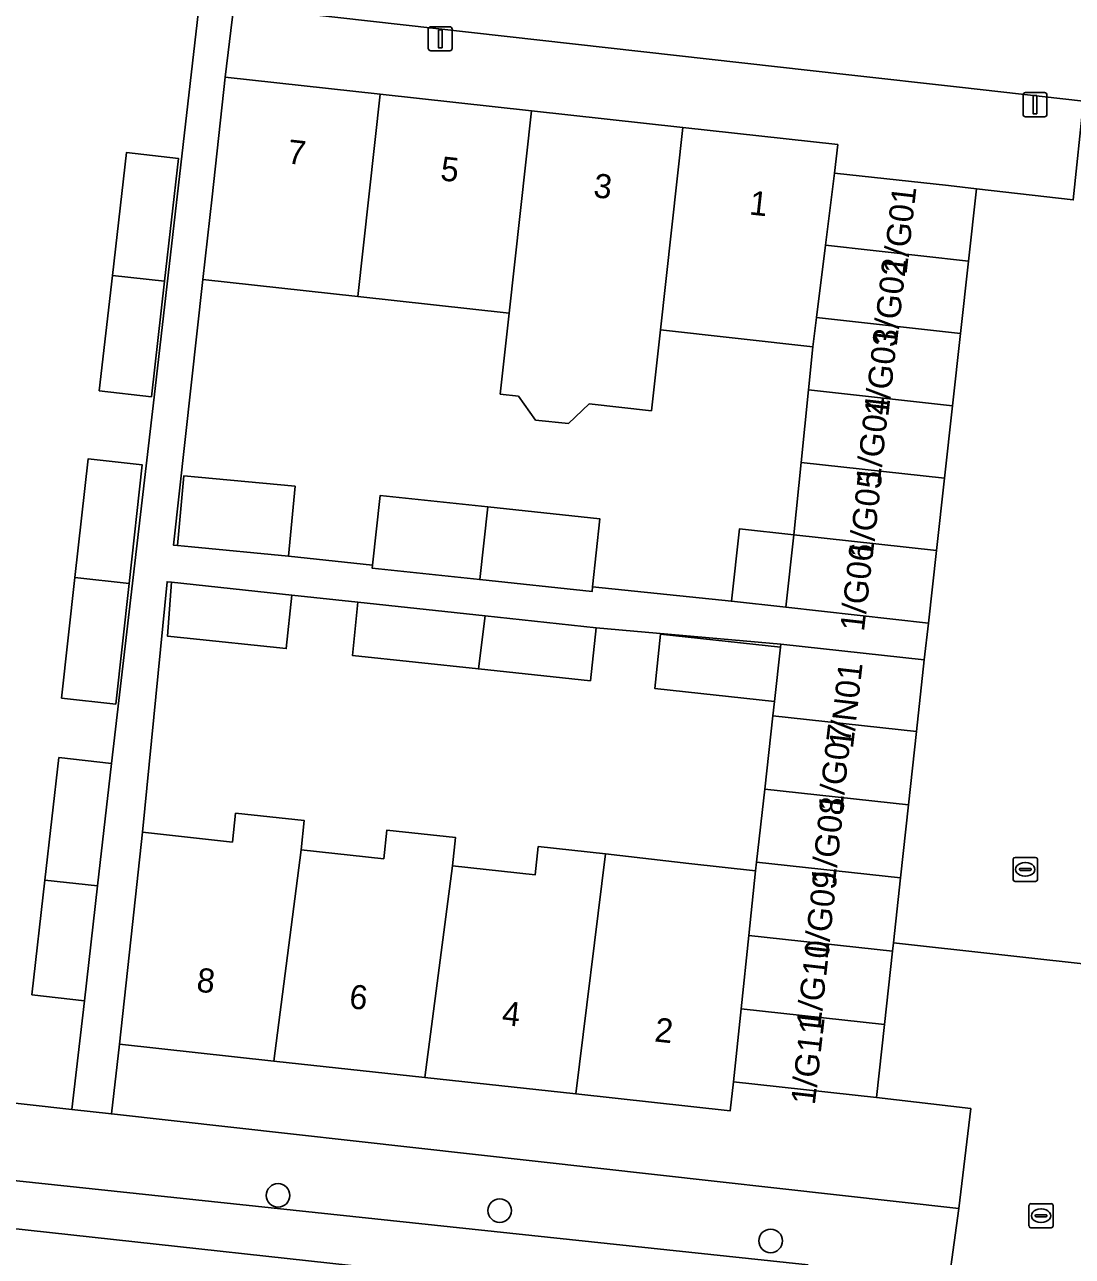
# Model space of a CAD drawing. Extents: x 162082 to 163401, y 388089 to 388636.
# Drawn here: x 162764.8 to 162808.3, y 388349.5 to 388400.6 of the extents above; entities that cross this region are included whole.
import ezdxf

# ---------------------------------------------------------------- set-up
doc = ezdxf.new("R2010")
doc.units = 0
for name, color, linetype in [('IMGEO_Boom', 7, 'Continuous'), ('IMGEO_Brandkraan', 7, 'Continuous'), ('IMGEO_Erf', 7, 'Continuous'), ('IMGEO_Kolk', 7, 'Continuous'), ('IMGEO_Lichtmast', 7, 'Continuous'), ('IMGEO_Pand', 7, 'Continuous'), ('IMGEO_Pand_nummerreeks', 7, 'Continuous'), ('IMGEO_Parkeervlak_open', 7, 'Continuous'), ('IMGEO_Rijbaan_lokaal_open', 7, 'Continuous'), ('IMGEO_Voetpad_open', 7, 'Continuous')]:
    doc.layers.add(name, color=color, linetype=linetype)

msp = doc.modelspace()

# ---------------------------------------------------------------- linework, layer by layer
at = {"layer": 'IMGEO_Boom'}
for centre in [(162775.343, 388352.006), (162784.544, 388351.373), (162795.789, 388350.118)]:
    msp.add_circle(centre, 0.489, dxfattribs=at)
at = {"layer": 'IMGEO_Brandkraan'}
for p, q in [((162806.512, 388350.737), (162806.512, 388351.589)), ((162806.587, 388351.663), (162807.439, 388351.663)), ((162807, 388351.443), (162807.025, 388351.443)), ((162807.513, 388351.589), (162807.513, 388350.737)), ((162806.771, 388351.157), (162806.771, 388351.169)), ((162807.209, 388351.12), (162806.811, 388351.12)), ((162806.814, 388351.206), (162807.212, 388351.206)), ((162807.023, 388350.883), (162806.998, 388350.883)), ((162807.255, 388351.169), (162807.255, 388351.157)), ((162807.439, 388350.663), (162806.587, 388350.663))]:
    msp.add_line(p, q, dxfattribs=at)
for points in [[(162806.512, 388350.737), (162806.512, 388351.589)], [(162806.587, 388351.663), (162807.439, 388351.663)], [(162807.513, 388351.589), (162807.513, 388350.737)], [(162807.439, 388350.663), (162806.587, 388350.663)]]:
    msp.add_lwpolyline(points, dxfattribs=at)
for centre, radius, start, end in [((162806.589, 388351.587), 0.0765, 91.552, 178.448), ((162806.589, 388351.587), 0.0765, 91.552, 178.448), ((162807.437, 388351.587), 0.0765, 1.552, 88.448), ((162807.437, 388351.587), 0.0765, 1.552, 88.448), ((162806.811, 388351.166), 0.0403, 85.8775, 175.7526), ((162806.808, 388351.156), 0.0366, 178.938, 274.7102), ((162807.212, 388351.163), 0.043, 264.8664, 352.4533), ((162807.216, 388351.168), 0.0386, 1.7309, 96.639), ((162806.589, 388350.739), 0.0765, 181.552, 268.448), ((162806.589, 388350.739), 0.0765, 181.552, 268.448), ((162807.437, 388350.739), 0.0765, 271.552, 358.448), ((162807.437, 388350.739), 0.0765, 271.552, 358.448)]:
    msp.add_arc(centre, radius, start, end, dxfattribs=at)
for centre, major_axis, ratio, start_param, end_param in [((162806.999, 388351.163), (-0.387, 0.002), 0.722429, 4.712389, 7.853982), ((162807.024, 388351.163), (-0.39, 0.002), 0.717154, 1.570796, 4.712389)]:
    msp.add_ellipse(centre, major_axis=major_axis, ratio=ratio, start_param=start_param, end_param=end_param, dxfattribs=at)
at = {"layer": 'IMGEO_Erf'}
msp.add_lwpolyline([(162757.132, 388356.646), (162766.793, 388355.568), (162767.306, 388360.079), (162765.128, 388360.327), (162765.67, 388365.081), (162766.25, 388370.165), (162768.428, 388369.917), (162770.21, 388385.113), (162772.078, 388401.51)], dxfattribs=at)
for points in [[(162808.779, 388397.395), (162803.622, 388397.973), (162798.904, 388398.502), (162773.511, 388401.349), (162773.156, 388398.399), (162779.582, 388397.69), (162785.861, 388396.996), (162792.14, 388396.303), (162798.572, 388395.593), (162798.438, 388394.415), (162803.171, 388393.892), (162804.333, 388393.764), (162808.347, 388393.304)], [(162768.469, 388390.163), (162769.051, 388395.264), (162771.215, 388395.017), (162770.635, 388389.927), (162770.089, 388385.139), (162767.924, 388385.386)], [(162797.364, 388385.416), (162797.546, 388387.209), (162791.214, 388387.908), (162790.839, 388384.553), (162788.257, 388384.837), (162787.395, 388384.02), (162786.034, 388384.171), (162785.318, 388385.162), (162784.565, 388385.245), (162784.935, 388388.602), (162778.656, 388389.295), (162772.229, 388390.005), (162771.012, 388378.974), (162771.165, 388378.96), (162771.438, 388381.857), (162772.031, 388381.801), (162776.051, 388381.422), (162775.778, 388378.525), (162779.271, 388378.143), (162779.578, 388381.038), (162784.048, 388380.563), (162788.701, 388380.069), (162788.401, 388377.245), (162794.16, 388376.652), (162794.491, 388379.655), (162796.753, 388379.405), (162797.059, 388382.41)], [(162769.71, 388382.306), (162769.166, 388377.395), (162768.611, 388372.385), (162766.36, 388372.634), (162766.914, 388377.64), (162767.458, 388382.555)], [(162795.883, 388371.895), (162795.948, 388372.497), (162790.976, 388373.037), (162791.22, 388375.29), (162796.193, 388374.749), (162796.207, 388374.877), (162788.545, 388375.555), (162788.311, 388373.353), (162783.66, 388373.849), (162778.428, 388374.406), (162778.663, 388376.608), (162775.916, 388376.91), (162775.683, 388374.688), (162771.441, 388375.138), (162770.751, 388375.211), (162770.916, 388377.441), (162770.742, 388377.46), (162769.716, 388367.07), (162773.449, 388366.664), (162773.579, 388367.861), (162776.431, 388367.551), (162776.3, 388366.345), (162779.732, 388365.972), (162779.861, 388367.16), (162782.716, 388366.85), (162782.589, 388365.683), (162786.017, 388365.31), (162786.143, 388366.473), (162788.932, 388366.17), (162792.389, 388365.772), (162795.167, 388365.47), (162795.206, 388365.824), (162795.545, 388368.859)], [(162804.094, 388355.604), (162800.188, 388356.066), (162794.244, 388356.712), (162794.114, 388355.516), (162787.701, 388356.214), (162781.437, 388356.895), (162775.173, 388357.576), (162768.76, 388358.274), (162768.432, 388355.385), (162803.599, 388351.461)]]:
    msp.add_lwpolyline(points, close=True, dxfattribs=at)
at = {"layer": 'IMGEO_Kolk'}
for p, q in [((162805.858, 388365.103), (162805.858, 388365.955)), ((162805.933, 388366.029), (162806.785, 388366.029)), ((162806.346, 388365.809), (162806.371, 388365.809)), ((162806.859, 388365.955), (162806.859, 388365.103)), ((162806.117, 388365.523), (162806.117, 388365.535)), ((162806.555, 388365.486), (162806.157, 388365.486)), ((162806.16, 388365.572), (162806.558, 388365.572)), ((162806.369, 388365.249), (162806.344, 388365.249)), ((162806.601, 388365.535), (162806.601, 388365.523)), ((162806.785, 388365.029), (162805.933, 388365.029))]:
    msp.add_line(p, q, dxfattribs=at)
for points in [[(162805.858, 388365.103), (162805.858, 388365.955)], [(162805.933, 388366.029), (162806.785, 388366.029)], [(162806.859, 388365.955), (162806.859, 388365.103)], [(162806.785, 388365.029), (162805.933, 388365.029)]]:
    msp.add_lwpolyline(points, dxfattribs=at)
for centre, radius, start, end in [((162805.935, 388365.953), 0.0765, 91.552, 178.448), ((162805.935, 388365.953), 0.0765, 91.552, 178.448), ((162806.783, 388365.953), 0.0765, 1.552, 88.448), ((162806.783, 388365.953), 0.0765, 1.552, 88.448), ((162806.157, 388365.532), 0.0403, 85.8775, 175.7526), ((162806.154, 388365.522), 0.0366, 178.938, 274.7102), ((162806.558, 388365.529), 0.043, 264.8664, 352.4533), ((162806.562, 388365.534), 0.0386, 1.7309, 96.639), ((162805.935, 388365.105), 0.0765, 181.552, 268.448), ((162805.935, 388365.105), 0.0765, 181.552, 268.448), ((162806.783, 388365.105), 0.0765, 271.552, 358.448), ((162806.783, 388365.105), 0.0765, 271.552, 358.448)]:
    msp.add_arc(centre, radius, start, end, dxfattribs=at)
for centre, major_axis, ratio, start_param, end_param in [((162806.345, 388365.529), (-0.387, 0.002), 0.722429, 4.712389, 7.853982), ((162806.37, 388365.529), (-0.39, 0.002), 0.717154, 1.570796, 4.712389)]:
    msp.add_ellipse(centre, major_axis=major_axis, ratio=ratio, start_param=start_param, end_param=end_param, dxfattribs=at)
at = {"layer": 'IMGEO_Lichtmast'}
for p, q in [((162781.681, 388400.487), (162782.471, 388400.487)), ((162782.471, 388400.487), (162781.681, 388400.487)), ((162781.581, 388399.587), (162781.581, 388400.387)), ((162781.581, 388400.387), (162781.581, 388399.587)), ((162782.571, 388400.387), (162782.571, 388399.587)), ((162782.571, 388399.587), (162782.571, 388400.387)), ((162782.471, 388399.487), (162781.681, 388399.487)), ((162781.681, 388399.487), (162782.471, 388399.487)), ((162806.265, 388396.852), (162806.265, 388397.652)), ((162806.265, 388397.652), (162806.265, 388396.852)), ((162806.365, 388397.752), (162807.155, 388397.752)), ((162807.155, 388397.752), (162806.365, 388397.752)), ((162807.255, 388397.652), (162807.255, 388396.852)), ((162807.255, 388396.852), (162807.255, 388397.652)), ((162807.155, 388396.752), (162806.365, 388396.752)), ((162806.365, 388396.752), (162807.155, 388396.752))]:
    msp.add_line(p, q, dxfattribs=at)
for points in [[(162782.001, 388400.362), (162782.151, 388400.362), (162782.151, 388399.612), (162782.001, 388399.612), (162782.001, 388400.362)], [(162806.685, 388397.627), (162806.835, 388397.627), (162806.835, 388396.877), (162806.685, 388396.877), (162806.685, 388397.627)]]:
    msp.add_lwpolyline(points, dxfattribs=at)
for centre, start, end in [((162781.681, 388400.387), 90, 180), ((162781.681, 388400.387), 90, 180), ((162782.471, 388400.387), 0, 90), ((162782.471, 388400.387), 360, 90), ((162781.681, 388399.587), 180, 270), ((162781.681, 388399.587), 180, 270), ((162782.471, 388399.587), 270, 0), ((162782.471, 388399.587), 270, 0), ((162806.365, 388397.652), 90, 180), ((162806.365, 388397.652), 90, 180), ((162807.155, 388397.652), 0, 90), ((162807.155, 388397.652), 360, 90), ((162806.365, 388396.852), 180, 270), ((162806.365, 388396.852), 180, 270), ((162807.155, 388396.852), 270, 0), ((162807.155, 388396.852), 270, 0)]:
    msp.add_arc(centre, 0.1, start, end, dxfattribs=at)
at = {"layer": 'IMGEO_Pand'}
for points in [[(162778.656, 388389.295), (162779.582, 388397.69), (162773.156, 388398.399), (162772.607, 388393.43), (162772.229, 388390.005)], [(162785.861, 388396.996), (162779.582, 388397.69), (162778.656, 388389.295), (162784.935, 388388.602)], [(162785.861, 388396.996), (162784.935, 388388.602), (162784.565, 388385.245), (162785.318, 388385.162), (162786.034, 388384.171), (162787.395, 388384.02), (162788.257, 388384.837), (162790.839, 388384.553), (162791.214, 388387.908), (162792.14, 388396.303)], [(162791.214, 388387.908), (162797.546, 388387.209), (162797.696, 388388.419), (162798.067, 388391.417), (162798.438, 388394.415), (162798.572, 388395.593), (162792.14, 388396.303)], [(162768.469, 388390.163), (162770.635, 388389.927), (162771.215, 388395.017), (162769.051, 388395.264)], [(162804.001, 388390.761), (162804.333, 388393.764), (162803.171, 388393.892), (162798.438, 388394.415), (162798.067, 388391.417)], [(162804.001, 388390.761), (162798.067, 388391.417), (162797.696, 388388.419), (162803.67, 388387.759)], [(162768.469, 388390.163), (162767.924, 388385.386), (162770.089, 388385.139), (162770.635, 388389.927)], [(162803.338, 388384.756), (162803.67, 388387.759), (162797.696, 388388.419), (162797.546, 388387.209), (162797.364, 388385.416)], [(162803.338, 388384.756), (162797.364, 388385.416), (162797.059, 388382.41), (162803.006, 388381.753)], [(162766.914, 388377.64), (162769.166, 388377.395), (162769.71, 388382.306), (162767.458, 388382.555)], [(162796.753, 388379.405), (162802.675, 388378.751), (162803.006, 388381.753), (162797.059, 388382.41)], [(162771.165, 388378.96), (162771.758, 388378.905), (162775.778, 388378.525), (162776.051, 388381.422), (162772.031, 388381.801), (162771.438, 388381.857)], [(162784.048, 388380.563), (162779.578, 388381.038), (162779.271, 388378.143), (162779.258, 388378.021), (162783.716, 388377.548)], [(162784.048, 388380.563), (162783.716, 388377.548), (162788.381, 388377.052), (162788.401, 388377.245), (162788.701, 388380.069)], [(162796.422, 388376.402), (162796.753, 388379.405), (162794.491, 388379.655), (162794.16, 388376.652)], [(162796.422, 388376.402), (162802.343, 388375.748), (162802.675, 388378.751), (162796.753, 388379.405)], [(162766.914, 388377.64), (162766.36, 388372.634), (162768.611, 388372.385), (162769.166, 388377.395)], [(162775.916, 388376.91), (162770.916, 388377.441), (162770.751, 388375.211), (162771.441, 388375.138), (162775.683, 388374.688)], [(162783.947, 388376.045), (162778.663, 388376.608), (162778.428, 388374.406), (162783.66, 388373.849)], [(162788.545, 388375.555), (162783.947, 388376.045), (162783.66, 388373.849), (162788.311, 388373.353)], [(162796.193, 388374.749), (162791.22, 388375.29), (162790.976, 388373.037), (162795.948, 388372.497)], [(162802.163, 388374.229), (162796.207, 388374.877), (162796.193, 388374.749), (162795.948, 388372.497), (162795.883, 388371.895), (162801.839, 388371.247)], [(162795.883, 388371.895), (162795.545, 388368.859), (162801.509, 388368.211), (162801.839, 388371.247)], [(162765.67, 388365.081), (162767.849, 388364.843), (162768.428, 388369.917), (162766.25, 388370.165)], [(162795.206, 388365.824), (162801.179, 388365.175), (162801.509, 388368.211), (162795.545, 388368.859)], [(162775.173, 388357.576), (162776.3, 388366.345), (162776.431, 388367.551), (162773.579, 388367.861), (162773.449, 388366.664), (162769.716, 388367.07), (162769.3, 388363.245), (162768.76, 388358.274)], [(162781.437, 388356.895), (162782.589, 388365.683), (162782.716, 388366.85), (162779.861, 388367.16), (162779.732, 388365.972), (162776.3, 388366.345), (162775.173, 388357.576)], [(162781.437, 388356.895), (162787.701, 388356.214), (162788.932, 388366.17), (162786.143, 388366.473), (162786.017, 388365.31), (162782.589, 388365.683)], [(162787.701, 388356.214), (162794.114, 388355.516), (162794.244, 388356.712), (162794.564, 388359.75), (162794.884, 388362.787), (162795.167, 388365.47), (162792.389, 388365.772), (162788.932, 388366.17)], [(162800.848, 388362.138), (162800.885, 388362.477), (162801.179, 388365.175), (162795.206, 388365.824), (162795.167, 388365.47), (162794.884, 388362.787)], [(162765.67, 388365.081), (162765.128, 388360.327), (162767.306, 388360.079), (162767.849, 388364.843)], [(162800.848, 388362.138), (162794.884, 388362.787), (162794.564, 388359.75), (162800.518, 388359.102)], [(162794.244, 388356.712), (162800.188, 388356.066), (162800.518, 388359.102), (162794.564, 388359.75)]]:
    msp.add_lwpolyline(points, close=True, dxfattribs=at)
at = {"layer": 'IMGEO_Parkeervlak_open'}
for points in [[(162797.34, 388349.123), (162749.629, 388354.18)], [(162746.114, 388352.626), (162800.77, 388346.657)]]:
    msp.add_lwpolyline(points, dxfattribs=at)
at = {"layer": 'IMGEO_Rijbaan_lokaal_open'}
for points in [[(162828.263, 388411.324), (162823.389, 388411.818), (162821.398, 388412.02), (162775.234, 388417.249), (162773.715, 388417.421), (162773.687, 388416.866), (162773.101, 388411.727), (162772.564, 388407.015), (162772.4, 388405.427), (162772.078, 388401.51), (162773.511, 388401.349), (162798.904, 388398.502), (162803.622, 388397.973), (162808.779, 388397.395), (162813.768, 388396.836), (162826.501, 388395.375)], [(162813.768, 388396.836), (162808.779, 388397.395), (162808.347, 388393.304), (162804.333, 388393.764), (162804.001, 388390.761), (162803.67, 388387.759), (162803.338, 388384.756), (162803.006, 388381.753), (162802.675, 388378.751), (162802.343, 388375.748), (162802.163, 388374.229), (162801.839, 388371.247), (162801.509, 388368.211), (162801.179, 388365.175), (162800.885, 388362.477), (162809.756, 388361.499)]]:
    msp.add_lwpolyline(points, close=True, dxfattribs=at)
msp.add_lwpolyline([(162808.22, 388345.824), (162802.929, 388346.416), (162800.77, 388346.657), (162746.114, 388352.626), (162744.978, 388352.71), (162731.668, 388354.343), (162731.252, 388354.396), (162702.229, 388357.552), (162700.084, 388357.788), (162695.039, 388358.344), (162654.13, 388362.855), (162618.656, 388366.803)], dxfattribs=at)
at = {"layer": 'IMGEO_Voetpad_open'}
for points in [[(162772.078, 388401.51), (162770.21, 388385.113), (162768.428, 388369.917), (162767.849, 388364.843), (162767.306, 388360.079), (162766.793, 388355.568), (162768.432, 388355.385), (162768.76, 388358.274), (162769.3, 388363.245), (162769.716, 388367.07), (162770.742, 388377.46), (162770.916, 388377.441), (162775.916, 388376.91), (162778.663, 388376.608), (162783.947, 388376.045), (162788.545, 388375.555), (162796.207, 388374.877), (162802.163, 388374.229), (162802.343, 388375.748), (162796.422, 388376.402), (162794.16, 388376.652), (162788.401, 388377.245), (162788.381, 388377.052), (162783.716, 388377.548), (162779.258, 388378.021), (162779.271, 388378.143), (162775.778, 388378.525), (162771.758, 388378.905), (162771.165, 388378.96), (162771.012, 388378.974), (162772.229, 388390.005), (162772.607, 388393.43), (162773.156, 388398.399), (162773.511, 388401.349)], [(162818.999, 388360.48), (162809.756, 388361.499), (162800.885, 388362.477), (162800.848, 388362.138), (162800.518, 388359.102), (162800.188, 388356.066), (162804.094, 388355.604), (162803.599, 388351.461), (162802.982, 388346.924), (162808.274, 388346.335), (162808.22, 388345.824), (162843.975, 388341.827), (162844.031, 388342.335), (162847.807, 388341.912), (162847.751, 388341.405), (162871.19, 388338.785), (162871.243, 388339.277), (162871.635, 388339.233), (162871.88, 388341.578)], [(162768.432, 388355.385), (162766.793, 388355.568), (162757.132, 388356.646), (162757.126, 388356.589), (162749.839, 388357.384), (162749.847, 388357.459), (162742.768, 388358.249), (162742.788, 388358.444), (162739.596, 388358.804)], [(162800.77, 388346.657), (162802.929, 388346.416), (162802.982, 388346.924), (162803.599, 388351.461), (162768.432, 388355.385)], [(162749.629, 388354.18), (162797.34, 388349.123)]]:
    msp.add_lwpolyline(points, dxfattribs=at)

# ---------------------------------------------------------------- texts
at = {"layer": 'IMGEO_Pand_nummerreeks'}
for s, rotation, p in [('7', 353.6999, (162775.699, 388394.819)), ('5', 353.6999, (162782.053, 388394.117)), ('3', 353.6999, (162788.407, 388393.416)), ('1', 353.6999, (162794.875, 388392.701)), ('1/G01', 83.4685, (162801.428, 388390.187)), ('1/G02', 83.4685, (162801.021, 388387.199)), ('1/G03', 83.4685, (162800.669, 388384.285)), ('1/G04', 83.4685, (162800.317, 388381.466)), ('1/G05', 83.4685, (162800.015, 388378.394)), ('1/G06', 83.4685, (162799.662, 388375.374)), ('1/N01', 83.4456, (162799.204, 388370.517)), ('1/G07', 83.4685, (162798.756, 388367.872)), ('1/G08', 83.4685, (162798.454, 388364.854)), ('1/G09', 83.4685, (162798.152, 388361.777)), ('1/G10', 83.4685, (162797.847, 388358.906)), ('8', 353.7918, (162771.932, 388360.464)), ('6', 353.7918, (162778.266, 388359.775)), ('4', 353.7918, (162784.605, 388359.085)), ('2', 353.7918, (162790.941, 388358.396)), ('1/G11', 83.4685, (162797.621, 388355.737))]:
    msp.add_text(s, height=1, rotation=rotation, dxfattribs=at).set_placement(p)

doc.saveas('drawing.dxf')
